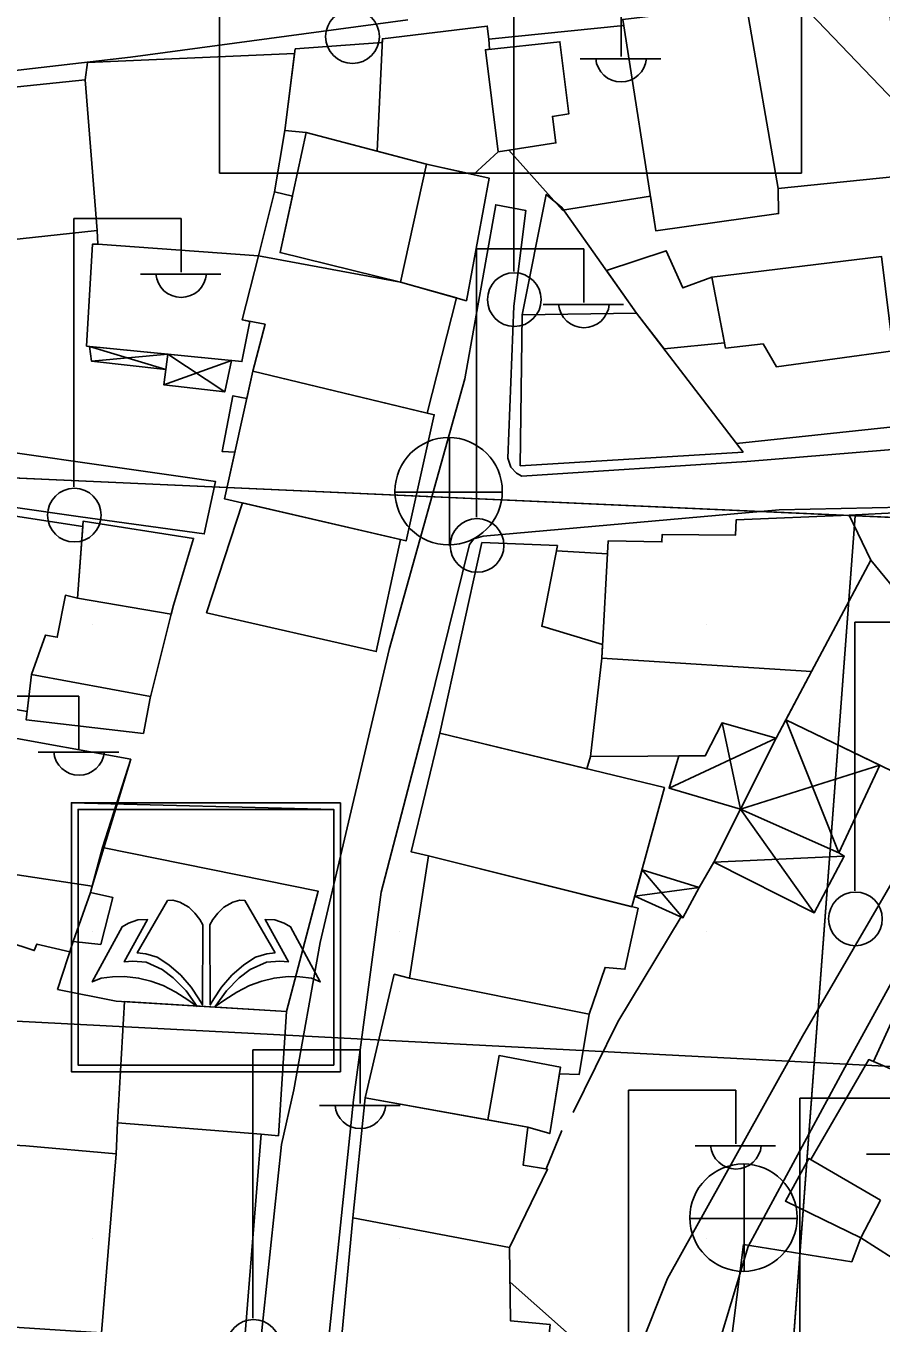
# Model space of a CAD drawing. Extents: x 417997 to 421451, y 4451742 to 4455216.
# Drawn here: x 419873 to 419928.8, y 4453230.3 to 4453314.8 of the extents above; entities that cross this region are included whole.
import ezdxf

# ---------------------------------------------------------------- set-up
doc = ezdxf.new("R2010")
doc.units = 0
for name, color, linetype in [('ADA', 7, 'Continuous'), ('B_Mesken', 7, 'Continuous'), ('B_Sundurma', 7, 'Continuous'), ('B_Teras', 7, 'Continuous'), ('Default', 7, 'Continuous'), ('LJ_SEMBOL', 7, 'Continuous'), ('PL_GENEL_OTOPARK', 7, 'Continuous'), ('PL_SAY_KULTUR_TESIS', 7, 'Continuous'), ('PL_TİCK', 7, 'Continuous'), ('S_Elektrik_Diregi', 7, 'Continuous'), ('S_Rogar_Kapagi', 7, 'Continuous'), ('Sinir_Duvar_tek_tarafa_ait', 7, 'Continuous'), ('SN_3_DERECE_KAYNAK_KORUMA', 7, 'Continuous'), ('SN_KENTSEL_DONUSUM', 7, 'Continuous'), ('TR_KULTURELTESIS', 7, 'Continuous'), ('TR_TİCK', 7, 'Continuous'), ('Yol_Sose', 7, 'Continuous')]:
    doc.layers.add(name, color=color, linetype=linetype)

# ---------------------------------------------------------------- blocks, each defined once
blk = doc.blocks.new('POINT_DISPLAY')
at = {"layer": 'Default'}
blk.add_line((0, 0), (0, 0), dxfattribs=at)

msp = doc.modelspace()

# ---------------------------------------------------------------- linework, layer by layer
at = {"layer": 'ADA'}
for p, q in [((419966.715, 4453281.127), (419844.657, 4453286.626)), ((419966.715, 4453281.127), (419844.657, 4453286.626)), ((419927.111, 4453282.911), (419922.769, 4453225.134)), ((419927.111, 4453282.911), (419922.769, 4453225.134))]:
    msp.add_line(p, q, dxfattribs=at)
at = {"layer": 'B_Mesken'}
for points in [[(419920.06, 4453315.889), (419929.096, 4453317.467), (419930.813, 4453305.133), (419922.075, 4453304.247)], [(419908.026, 4453302.822), (419904.518, 4453306.741), (419903.831, 4453306.637), (419902.995, 4453313.285), (419903.271, 4453313.314), (419903.211, 4453313.978), (419912.016, 4453314.86), (419911.953, 4453315.263), (419920.013, 4453316.21), (419920.06, 4453315.889), (419922.075, 4453304.247), (419922.104, 4453302.602), (419914.109, 4453301.473), (419913.754, 4453303.741)], [(419890.597, 4453313.352), (419896.266, 4453313.76), (419896.277, 4453313.998), (419903.119, 4453314.828), (419903.211, 4453313.978), (419903.271, 4453313.314), (419902.995, 4453313.285), (419903.831, 4453306.637), (419902.209, 4453305.14), (419899.147, 4453305.835), (419895.93, 4453306.677), (419891.304, 4453307.889), (419889.927, 4453308.025)], [(419877.051, 4453312.451), (419876.902, 4453311.32), (419877.686, 4453301.509), (419877.73, 4453300.617), (419888.202, 4453299.848), (419889.25, 4453304.031), (419889.927, 4453308.025), (419890.557, 4453313.036)], [(419866.788, 4453310.286), (419876.902, 4453311.32), (419877.686, 4453301.509), (419867.612, 4453300.424)], [(419899.147, 4453305.835), (419903.248, 4453304.904), (419901.759, 4453296.926), (419897.461, 4453298.127), (419889.609, 4453300.06), (419890.407, 4453303.744), (419889.25, 4453304.031), (419889.927, 4453308.025), (419891.304, 4453307.889)], [(419905.398, 4453296.011), (419906.954, 4453303.84), (419907.985, 4453303.002), (419912.853, 4453296.119)], [(419877.73, 4453300.617), (419877.37, 4453300.609), (419876.99, 4453293.966), (419887.118, 4453292.955), (419887.643, 4453295.576), (419887.136, 4453295.672), (419888.202, 4453299.848)], [(419887.136, 4453295.672), (419888.202, 4453299.848), (419897.461, 4453298.127), (419901.112, 4453297.107), (419899.188, 4453289.602), (419887.832, 4453292.325), (419888.633, 4453295.389)], [(419918.58, 4453294.188), (419914.643, 4453293.783), (419912.853, 4453296.119), (419912.853, 4453296.119), (419912.853, 4453296.119), (419910.888, 4453298.897), (419914.788, 4453300.183), (419915.876, 4453297.755), (419917.756, 4453298.468)], [(419929.583, 4453293.656), (419921.968, 4453292.62), (419921.102, 4453294.105), (419918.648, 4453293.833), (419917.756, 4453298.468), (419928.816, 4453299.812)], [(419905.398, 4453296.011), (419912.853, 4453296.119), (419919.798, 4453287.059), (419905.269, 4453286.165)], [(419887.436, 4453290.547), (419886.528, 4453290.73), (419885.829, 4453287.105), (419886.658, 4453287.058), (419885.981, 4453284.021), (419897.823, 4453281.272), (419899.654, 4453289.49), (419887.832, 4453292.325)], [(419887.156, 4453283.748), (419884.821, 4453276.59), (419895.882, 4453274.052), (419897.469, 4453281.354)], [(419870.072, 4453283.225), (419876.749, 4453282.217), (419876.41, 4453277.529), (419875.611, 4453277.724), (419875.082, 4453274.99), (419874.319, 4453275.135), (419873.408, 4453272.555), (419873.119, 4453270.146), (419867.467, 4453271.144), (419868.083, 4453275.676), (419869.284, 4453275.462)], [(419910.58, 4453273.62), (419909.851, 4453267.226), (419917.323, 4453267.265), (419918.426, 4453269.403), (419921.95, 4453268.403), (419924.249, 4453272.767), (419928.117, 4453280.018), (419926.703, 4453282.939), (419919.334, 4453282.642), (419919.291, 4453281.634), (419914.51, 4453281.681), (419914.498, 4453281.207), (419910.997, 4453281.263)], [(419935.005, 4453276.145), (419935.169, 4453283.38), (419926.703, 4453282.939), (419928.117, 4453280.018), (419929.638, 4453278.159), (419933.561, 4453271.858), (419935.739, 4453272.262)], [(419876.41, 4453277.529), (419875.611, 4453277.724), (419875.082, 4453274.99), (419874.319, 4453275.135), (419873.408, 4453272.555), (419873.054, 4453269.605), (419880.702, 4453268.725), (419881.132, 4453271.018), (419882.502, 4453276.488), (419882.652, 4453277.088), (419883.964, 4453281.427), (419876.774, 4453282.562)], [(419909.851, 4453267.226), (419909.598, 4453266.417), (419900.023, 4453268.733), (419902.768, 4453281.158), (419907.694, 4453280.967), (419906.665, 4453275.705), (419910.629, 4453274.522), (419910.58, 4453273.62)], [(419929.474, 4453266.276), (419932.055, 4453265.058), (419934.715, 4453268.757), (419935.173, 4453269.494), (419933.561, 4453271.858), (419929.638, 4453278.159), (419928.117, 4453280.018), (419924.249, 4453272.767), (419922.585, 4453269.608)], [(419869.151, 4453260.009), (419868.264, 4453256.316), (419873.581, 4453254.572), (419873.759, 4453254.988), (419875.897, 4453254.476), (419876.12, 4453255.162), (419877.249, 4453258.359), (419877.359, 4453258.766), (419879.867, 4453267.035), (419871.226, 4453268.605)], [(419899.276, 4453260.732), (419898.145, 4453261.004), (419900.023, 4453268.733), (419914.669, 4453265.19), (419912.551, 4453257.422)], [(419875.105, 4453252.039), (419876.12, 4453255.162), (419877.919, 4453254.969), (419878.7, 4453258.033), (419877.249, 4453258.359), (419878.041, 4453261.294), (419892.101, 4453258.436), (419890.033, 4453250.586), (419878.926, 4453251.278)], [(419899.276, 4453260.732), (419898.039, 4453252.771), (419909.77, 4453250.412), (419910.795, 4453253.47), (419912.093, 4453253.35), (419912.951, 4453257.322)], [(419930.274, 4453251.668), (419932.02, 4453255.11), (419943.287, 4453252.83), (419946.237, 4453251.974), (419945.266, 4453248.404), (419944.598, 4453244.648), (419936.929, 4453244.195), (419935.77, 4453244.126), (419928.294, 4453247.329)], [(419909.77, 4453250.412), (419909.112, 4453246.492), (419907.827, 4453246.524), (419907.192, 4453242.644), (419905.753, 4453243.065), (419903.161, 4453243.532), (419895.164, 4453244.973), (419897.055, 4453253.019), (419898.039, 4453252.771)], [(419889.501, 4453242.482), (419888.384, 4453242.597), (419879.014, 4453243.343), (419879.475, 4453251.244), (419890.033, 4453250.586)], [(419924.203, 4453240.959), (419924.09, 4453241.025), (419922.555, 4453238.235), (419927.461, 4453235.852), (419930.542, 4453233.89), (419932.124, 4453237.946), (419932.188, 4453238.723), (419934.557, 4453242.385), (419935.331, 4453242.497), (419935.77, 4453244.126), (419928.294, 4453247.329), (419927.982, 4453247.467)], [(419895.164, 4453244.973), (419905.753, 4453243.065), (419905.452, 4453240.586), (419907.052, 4453240.318), (419904.57, 4453235.214), (419894.347, 4453237.139)], [(419879.014, 4453243.343), (419878.93, 4453241.32), (419877.956, 4453229.658), (419887.247, 4453228.521), (419888.384, 4453242.597)], [(419868.052, 4453234.715), (419867.537, 4453230.326), (419877.956, 4453229.658), (419878.93, 4453241.32), (419873.023, 4453241.831), (419868.652, 4453242.073)], [(419894.347, 4453237.139), (419893.562, 4453228.773), (419907.014, 4453228.285), (419907.208, 4453230.193), (419904.637, 4453230.431), (419904.57, 4453235.214)], [(419930.542, 4453233.89), (419927.461, 4453235.852), (419926.884, 4453234.287), (419919.829, 4453235.405), (419918.744, 4453226.819), (419929.734, 4453226.466)]]:
    msp.add_lwpolyline(points, close=True, dxfattribs=at)
at = {"layer": 'B_Sundurma'}
for p, q in [((419882.158, 4453292.43), (419877.184, 4453293.947)), ((419882.292, 4453293.437), (419877.314, 4453292.98)), ((419882.027, 4453291.451), (419886.434, 4453293.023)), ((419882.292, 4453293.437), (419886.003, 4453290.977)), ((419919.622, 4453263.788), (419918.426, 4453269.403)), ((419926.038, 4453260.945), (419922.585, 4453269.608)), ((419914.97, 4453265.155), (419921.95, 4453268.403)), ((419928.7, 4453266.651), (419919.622, 4453263.788)), ((419919.622, 4453263.788), (419924.438, 4453257.038)), ((419917.881, 4453260.325), (419926.387, 4453260.73)), ((419913.208, 4453259.833), (419915.876, 4453256.709)), ((419916.923, 4453258.674), (419912.742, 4453258.124))]:
    msp.add_line(p, q, dxfattribs=at)
for points in [[(419882.158, 4453292.43), (419882.292, 4453293.437), (419877.184, 4453293.947), (419877.314, 4453292.98)], [(419882.292, 4453293.437), (419882.027, 4453291.451), (419886.003, 4453290.977), (419886.434, 4453293.023)], [(419919.622, 4453263.788), (419914.97, 4453265.155), (419915.596, 4453267.256), (419917.323, 4453267.265), (419918.426, 4453269.403), (419921.95, 4453268.403)], [(419928.7, 4453266.651), (419926.038, 4453260.945), (419919.622, 4453263.788), (419921.95, 4453268.403), (419922.585, 4453269.608)], [(419919.622, 4453263.788), (419917.881, 4453260.325), (419924.438, 4453257.038), (419926.387, 4453260.73), (419926.038, 4453260.945)], [(419913.208, 4453259.833), (419916.923, 4453258.674), (419915.876, 4453256.709), (419912.742, 4453258.124)]]:
    msp.add_lwpolyline(points, close=True, dxfattribs=at)
at = {"layer": 'B_Teras'}
for points in [[(419922.104, 4453302.602), (419922.075, 4453304.247), (419920.06, 4453315.889), (419920.013, 4453316.21), (419911.953, 4453315.263), (419914.109, 4453301.473)], [(419895.93, 4453306.677), (419896.277, 4453313.998), (419903.119, 4453314.828), (419903.211, 4453313.978), (419903.271, 4453313.314), (419902.995, 4453313.285), (419903.831, 4453306.637), (419902.209, 4453305.14), (419899.147, 4453305.835)], [(419903.831, 4453306.637), (419902.995, 4453313.285), (419907.851, 4453313.801), (419908.435, 4453309.108), (419907.367, 4453308.933), (419907.592, 4453307.207)], [(419891.304, 4453307.889), (419889.609, 4453300.06), (419897.461, 4453298.127), (419899.147, 4453305.835)], [(419887.832, 4453292.325), (419885.981, 4453284.021), (419897.823, 4453281.272), (419899.654, 4453289.49)], [(419910.58, 4453273.62), (419910.997, 4453281.263), (419914.498, 4453281.207), (419914.51, 4453281.681), (419919.291, 4453281.634), (419919.334, 4453282.642), (419926.703, 4453282.939), (419928.117, 4453280.018), (419924.249, 4453272.767)], [(419876.41, 4453277.529), (419876.774, 4453282.562), (419883.964, 4453281.427), (419882.652, 4453277.088), (419882.502, 4453276.488)], [(419873.054, 4453269.605), (419873.408, 4453272.555), (419881.162, 4453271.137), (419881.132, 4453271.018), (419880.702, 4453268.725)], [(419869.151, 4453260.009), (419871.226, 4453268.605), (419879.867, 4453267.035), (419878.041, 4453261.294), (419877.359, 4453258.766)], [(419935.77, 4453244.126), (419928.294, 4453247.329), (419930.274, 4453251.668), (419933.831, 4453250.025), (419933.306, 4453248.771), (419935.832, 4453247.675), (419935.737, 4453247.34), (419937.37, 4453246.669), (419936.917, 4453245.68), (419937.538, 4453245.279), (419936.929, 4453244.195)], [(419903.161, 4453243.532), (419903.885, 4453247.727), (419907.898, 4453246.959), (419907.192, 4453242.644), (419905.753, 4453243.065)], [(419928.764, 4453238.29), (419927.461, 4453235.852), (419922.555, 4453238.235), (419924.09, 4453241.025)]]:
    msp.add_lwpolyline(points, close=True, dxfattribs=at)
at = {"layer": 'LJ_SEMBOL'}
msp.add_lwpolyline([(419885.661, 4453334.179), (419923.593, 4453334.179), (419923.593, 4453305.241), (419885.661, 4453305.241)], close=True, dxfattribs=at)
msp.add_lwpolyline([(419885.661, 4453334.179), (419923.593, 4453334.179), (419923.593, 4453305.241), (419885.661, 4453305.241)], close=True, dxfattribs=at)
for points in [[(419893.545, 4453264.205), (419876.003, 4453264.205), (419893.106, 4453263.766), (419893.106, 4453247.102), (419876.442, 4453247.102), (419876.442, 4453263.766), (419893.106, 4453263.766), (419876.003, 4453264.205), (419876.003, 4453246.664), (419893.545, 4453246.664), (419893.545, 4453264.205)], [(419893.545, 4453264.205), (419876.003, 4453264.205), (419893.106, 4453263.766), (419893.106, 4453247.102), (419876.442, 4453247.102), (419876.442, 4453263.766), (419893.106, 4453263.766), (419876.003, 4453264.205), (419876.003, 4453246.664), (419893.545, 4453246.664), (419893.545, 4453264.205)], [(419882.278, 4453257.83), (419880.3, 4453254.418), (419880.862, 4453254.363), (419881.588, 4453254.146), (419882.351, 4453253.637), (419883.131, 4453252.966), (419883.802, 4453252.186), (419884.311, 4453251.423), (419884.546, 4453251.024), (419884.565, 4453256.251), (419884.383, 4453256.596), (419884.056, 4453257.013), (419883.657, 4453257.394), (419883.076, 4453257.721), (419882.605, 4453257.848), (419882.278, 4453257.83)], [(419882.278, 4453257.83), (419880.3, 4453254.418), (419880.862, 4453254.363), (419881.588, 4453254.146), (419882.351, 4453253.637), (419883.131, 4453252.966), (419883.802, 4453252.186), (419884.311, 4453251.423), (419884.546, 4453251.024), (419884.565, 4453256.251), (419884.383, 4453256.596), (419884.056, 4453257.013), (419883.657, 4453257.394), (419883.076, 4453257.721), (419882.605, 4453257.848), (419882.278, 4453257.83)], [(419889.297, 4453254.418), (419887.319, 4453257.83), (419886.992, 4453257.848), (419886.52, 4453257.721), (419885.939, 4453257.394), (419885.54, 4453257.013), (419885.213, 4453256.596), (419885.032, 4453256.251), (419885.05, 4453251.024), (419885.286, 4453251.423), (419885.794, 4453252.186), (419886.466, 4453252.966), (419887.246, 4453253.637), (419888.008, 4453254.146), (419888.734, 4453254.363), (419889.297, 4453254.418)], [(419889.297, 4453254.418), (419887.319, 4453257.83), (419886.992, 4453257.848), (419886.52, 4453257.721), (419885.939, 4453257.394), (419885.54, 4453257.013), (419885.213, 4453256.596), (419885.032, 4453256.251), (419885.05, 4453251.024), (419885.286, 4453251.423), (419885.794, 4453252.186), (419886.466, 4453252.966), (419887.246, 4453253.637), (419888.008, 4453254.146), (419888.734, 4453254.363), (419889.297, 4453254.418)], [(419880.871, 4453253.806), (419880.014, 4453253.869), (419879.447, 4453253.832), (419880.972, 4453256.592), (419880.342, 4453256.579), (419879.724, 4453256.352), (419879.308, 4453256.125), (419877.367, 4453252.521), (419877.947, 4453252.76), (419878.691, 4453252.848), (419879.459, 4453252.874), (419880.379, 4453252.773), (419881.186, 4453252.584), (419881.98, 4453252.294), (419882.812, 4453251.853), (419883.593, 4453251.361), (419884.211, 4453250.933), (419883.48, 4453251.954), (419882.648, 4453252.798), (419881.929, 4453253.34), (419880.871, 4453253.806)], [(419880.871, 4453253.806), (419880.014, 4453253.869), (419879.447, 4453253.832), (419880.972, 4453256.592), (419880.342, 4453256.579), (419879.724, 4453256.352), (419879.308, 4453256.125), (419877.367, 4453252.521), (419877.947, 4453252.76), (419878.691, 4453252.848), (419879.459, 4453252.874), (419880.379, 4453252.773), (419881.186, 4453252.584), (419881.98, 4453252.294), (419882.812, 4453251.853), (419883.593, 4453251.361), (419884.211, 4453250.933), (419883.48, 4453251.954), (419882.648, 4453252.798), (419881.929, 4453253.34), (419880.871, 4453253.806)], [(419890.137, 4453252.874), (419890.906, 4453252.848), (419891.65, 4453252.76), (419892.229, 4453252.521), (419890.289, 4453256.125), (419889.873, 4453256.352), (419889.255, 4453256.579), (419888.625, 4453256.592), (419890.15, 4453253.832), (419889.583, 4453253.869), (419888.726, 4453253.806), (419887.667, 4453253.34), (419886.949, 4453252.798), (419886.117, 4453251.954), (419885.386, 4453250.933), (419886.004, 4453251.361), (419886.785, 4453251.853), (419887.617, 4453252.294), (419888.411, 4453252.584), (419889.217, 4453252.773), (419890.137, 4453252.874)], [(419890.137, 4453252.874), (419890.906, 4453252.848), (419891.65, 4453252.76), (419892.229, 4453252.521), (419890.289, 4453256.125), (419889.873, 4453256.352), (419889.255, 4453256.579), (419888.625, 4453256.592), (419890.15, 4453253.832), (419889.583, 4453253.869), (419888.726, 4453253.806), (419887.667, 4453253.34), (419886.949, 4453252.798), (419886.117, 4453251.954), (419885.386, 4453250.933), (419886.004, 4453251.361), (419886.785, 4453251.853), (419887.617, 4453252.294), (419888.411, 4453252.584), (419889.217, 4453252.773), (419890.137, 4453252.874)]]:
    msp.add_lwpolyline(points, dxfattribs=at)
at = {"layer": 'PL_GENEL_OTOPARK'}
msp.add_lwpolyline([(419962.318, 4453222.627), (419962.805, 4453229.109), (419966.715, 4453281.127), (419927.111, 4453282.911), (419922.769, 4453225.134), (419962.318, 4453222.627)], dxfattribs=at)
msp.add_lwpolyline([(419962.318, 4453222.627), (419962.805, 4453229.109), (419966.715, 4453281.127), (419927.111, 4453282.911), (419922.769, 4453225.134), (419962.318, 4453222.627)], dxfattribs=at)
at = {"layer": 'PL_SAY_KULTUR_TESIS'}
msp.add_lwpolyline([(419927.111, 4453282.911), (419844.657, 4453286.626), (419843.573, 4453236.663), (419843.125, 4453230.183), (419922.769, 4453225.134), (419927.111, 4453282.911)], dxfattribs=at)
msp.add_lwpolyline([(419927.111, 4453282.911), (419844.657, 4453286.626), (419843.573, 4453236.663), (419843.125, 4453230.183), (419922.769, 4453225.134), (419927.111, 4453282.911)], dxfattribs=at)
at = {"layer": 'PL_TİCK'}
msp.add_lwpolyline([(419966.715, 4453281.127), (419969.518, 4453318.432), (419970.802, 4453335.508), (419972.391, 4453356.653), (419966.211, 4453373.835), (419958.116, 4453382.259), (419949.654, 4453385.688), (419851.724, 4453382.237), (419846.619, 4453377.062), (419845.412, 4453321.421), (419845.042, 4453304.361), (419844.657, 4453286.626), (419927.111, 4453282.911), (419966.715, 4453281.127)], dxfattribs=at)
msp.add_lwpolyline([(419966.715, 4453281.127), (419969.518, 4453318.432), (419970.802, 4453335.508), (419972.391, 4453356.653), (419966.211, 4453373.835), (419958.116, 4453382.259), (419949.654, 4453385.688), (419851.724, 4453382.237), (419846.619, 4453377.062), (419845.412, 4453321.421), (419845.042, 4453304.361), (419844.657, 4453286.626), (419927.111, 4453282.911), (419966.715, 4453281.127)], dxfattribs=at)
at = {"layer": 'S_Elektrik_Diregi'}
for p, q in [((419904.842, 4453298.832), (419904.842, 4453316.332)), ((419911.842, 4453312.832), (419911.842, 4453316.332)), ((419909.182, 4453312.692), (419914.432, 4453312.692)), ((419876.158, 4453284.784), (419876.158, 4453302.284)), ((419876.158, 4453302.284), (419883.158, 4453302.284)), ((419883.158, 4453298.784), (419883.158, 4453302.284)), ((419902.414, 4453282.807), (419902.414, 4453300.307)), ((419902.414, 4453300.307), (419909.414, 4453300.307)), ((419909.414, 4453296.807), (419909.414, 4453300.307)), ((419880.498, 4453298.644), (419885.748, 4453298.644)), ((419906.754, 4453296.667), (419912.004, 4453296.667)), ((419927.083, 4453258.468), (419927.083, 4453275.968)), ((419927.083, 4453275.968), (419934.083, 4453275.968)), ((419869.498, 4453271.146), (419876.498, 4453271.146)), ((419876.498, 4453267.646), (419876.498, 4453271.146)), ((419873.838, 4453267.506), (419879.088, 4453267.506)), ((419887.84, 4453230.605), (419887.84, 4453248.106)), ((419887.84, 4453248.106), (419894.84, 4453248.106)), ((419894.84, 4453244.606), (419894.84, 4453248.106)), ((419912.324, 4453227.974), (419912.324, 4453245.474)), ((419912.324, 4453245.474), (419919.324, 4453245.474)), ((419919.324, 4453241.974), (419919.324, 4453245.474)), ((419923.497, 4453227.447), (419923.497, 4453244.947)), ((419923.497, 4453244.947), (419930.497, 4453244.947)), ((419892.18, 4453244.466), (419897.43, 4453244.466)), ((419916.664, 4453241.834), (419921.914, 4453241.834)), ((419927.837, 4453241.307), (419933.088, 4453241.307))]:
    msp.add_line(p, q, dxfattribs=at)
for centre in [(419894.329, 4453314.138), (419904.878, 4453296.996), (419876.194, 4453282.948), (419902.45, 4453280.971), (419927.119, 4453256.632), (419887.876, 4453228.77)]:
    msp.add_circle(centre, 1.75, dxfattribs=at)
for centre in [(419911.843, 4453312.844), (419883.159, 4453298.797), (419909.415, 4453296.82), (419876.499, 4453267.658), (419894.841, 4453244.618), (419919.325, 4453241.987)]:
    msp.add_arc(centre, 1.658, 184.83843, 355.14641, dxfattribs=at)
at = {"layer": 'S_Rogar_Kapagi'}
for p, q in [((419900.649, 4453280.978), (419900.649, 4453287.978)), ((419897.079, 4453284.443), (419904.079, 4453284.443)), ((419919.873, 4453233.631), (419919.873, 4453240.631)), ((419916.303, 4453237.096), (419923.303, 4453237.096))]:
    msp.add_line(p, q, dxfattribs=at)
for centre in [(419900.596, 4453284.507), (419919.819, 4453237.16)]:
    msp.add_circle(centre, 3.5, dxfattribs=at)
at = {"layer": 'Sinir_Duvar_tek_tarafa_ait'}
for points in [[(419930.192, 4453288.764), (419919.373, 4453287.614)], [(419907.629, 4453280.631), (419910.951, 4453280.432)], [(419917.881, 4453260.325), (419916.923, 4453258.674)], [(419915.758, 4453256.763), (419911.618, 4453249.932)], [(419911.618, 4453249.932), (419908.718, 4453244.017)], [(419907.977, 4453242.849), (419906.947, 4453240.336)], [(419904.602, 4453232.957), (419910.024, 4453228.156), (419907.014, 4453228.285)]]:
    msp.add_lwpolyline(points, dxfattribs=at)
at = {"layer": 'SN_3_DERECE_KAYNAK_KORUMA'}
msp.add_line((420010.573, 4453225.257), (419772.919, 4453473.957), dxfattribs=at)
msp.add_line((420010.573, 4453225.257), (419772.919, 4453473.957), dxfattribs=at)
at = {"layer": 'SN_KENTSEL_DONUSUM'}
msp.add_line((419813.436, 4453253.023), (419951.947, 4453245.846), dxfattribs=at)
msp.add_line((419813.436, 4453253.023), (419951.947, 4453245.846), dxfattribs=at)
at = {"layer": 'TR_TİCK'}
for points in [[(419927.111, 4453282.911), (419966.715, 4453281.127), (419969.518, 4453318.432), (419970.802, 4453335.508), (419972.391, 4453356.653), (419966.211, 4453373.835), (419958.116, 4453382.259), (419949.654, 4453385.688), (419851.724, 4453382.237), (419846.619, 4453377.062), (419845.412, 4453321.421), (419845.042, 4453304.361), (419844.657, 4453286.626), (419927.111, 4453282.911)], [(419927.111, 4453282.911), (419966.715, 4453281.127), (419969.518, 4453318.432), (419970.802, 4453335.508), (419972.391, 4453356.653), (419966.211, 4453373.835), (419958.116, 4453382.259), (419949.654, 4453385.688), (419851.724, 4453382.237), (419846.619, 4453377.062), (419845.412, 4453321.421), (419845.042, 4453304.361), (419844.657, 4453286.626), (419927.111, 4453282.911)], [(419885.661, 4453305.241), (419885.661, 4453334.179), (419923.593, 4453334.179), (419923.593, 4453305.241), (419885.661, 4453305.241)], [(419885.661, 4453305.241), (419885.661, 4453334.179), (419923.593, 4453334.179), (419923.593, 4453305.241), (419885.661, 4453305.241)]]:
    msp.add_lwpolyline(points, dxfattribs=at)
at = {"layer": 'Yol_Sose'}
for points in [[(419962.121, 4453321.347), (419963.6, 4453314.439), (419966.334, 4453302.014), (419968.735, 4453291.896), (419968.684, 4453291.301), (419968.358, 4453291.135), (419952.244, 4453289.103), (419920.028, 4453286.449)], [(419837.991, 4453258.624), (419841.232, 4453285.233), (419841.525, 4453285.725), (419841.964, 4453286.071), (419842.415, 4453286.192), (419842.937, 4453286.157), (419863.251, 4453284.748), (419876.588, 4453282.832), (419884.665, 4453281.719), (419885.394, 4453285.148), (419865.006, 4453288.055), (419844.108, 4453289.987), (419842.85, 4453290.493), (419842.661, 4453290.798), (419842.567, 4453291.316), (419842.602, 4453291.907), (419843.625, 4453302.79), (419844.346, 4453307.767), (419844.547, 4453308.511), (419844.737, 4453308.696), (419860.852, 4453310.605), (419879.845, 4453312.802), (419897.936, 4453315.235)], [(419920.028, 4453286.449), (419905.361, 4453285.487), (419905.013, 4453285.674), (419904.659, 4453286.066), (419904.461, 4453286.651), (419904.853, 4453296.574), (419905.627, 4453302.809), (419903.665, 4453303.177), (419901.651, 4453291.842), (419896.726, 4453274.193), (419892.211, 4453255.086), (419890.494, 4453245.483), (419889.702, 4453241.929), (419888.26, 4453228.36)], [(419892.771, 4453229.134), (419894.387, 4453244.836), (419896.199, 4453258.364), (419899.255, 4453270.126), (419901.966, 4453281.037), (419902.236, 4453281.401), (419902.84, 4453281.579), (419922.145, 4453283.289)], [(419922.145, 4453283.289), (419930.225, 4453283.469)], [(419917.915, 4453227.942), (419920.127, 4453235.27), (419926.581, 4453247.23), (419936.057, 4453264.461), (419933.586, 4453265.996), (419923.663, 4453248.992), (419914.862, 4453233.184), (419912.965, 4453228.459)]]:
    msp.add_lwpolyline(points, dxfattribs=at)

# ---------------------------------------------------------------- block references
at = {"layer": 'TR_KULTURELTESIS', "xscale": 0.1, "yscale": 0.10000000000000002}
for p in [(419877.379, 4453275.819), (419877.379, 4453275.819), (419897.379, 4453275.819), (419897.379, 4453275.819), (419917.379, 4453275.819), (419917.379, 4453275.819), (419877.379, 4453255.819), (419877.379, 4453255.819), (419897.379, 4453255.819), (419897.379, 4453255.819), (419917.379, 4453255.819), (419917.379, 4453255.819), (419877.379, 4453235.819), (419877.379, 4453235.819), (419897.379, 4453235.819), (419897.379, 4453235.819), (419917.379, 4453235.819), (419917.379, 4453235.819)]:
    msp.add_blockref('POINT_DISPLAY', p, dxfattribs=at)

doc.saveas('drawing.dxf')
